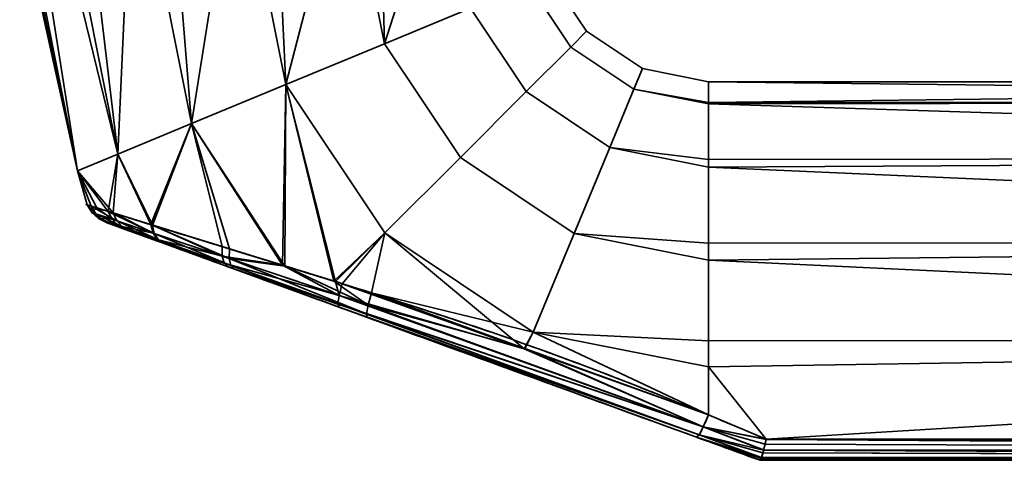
# Model space of a CAD drawing. Header units: millimetres. Extents: x -603 to 3703, y -121 to 193.
# Tile 326 of 656: x 1069 to 1126, y -121 to -95. Entities that reach past the tile are written whole.
import ezdxf

# ---------------------------------------------------------------- set-up
doc = ezdxf.new("R2010")
doc.units = ezdxf.units.MM
doc.layers.add('152', color=7, linetype='Continuous', true_color=0xffffff)

# ---------------------------------------------------------------- blocks, each defined once
blk = doc.blocks.new('UG_SURFACE_061')
at = {"layer": '152', "color": 35, "linetype": 'Continuous', "lineweight": 35}
for points in [[(1072.348, -104.182, 1085.881), (1072.348, -104.182, 1092.119), (1069, -89, 1089)], [(1072.348, -104.182, 1092.119), (1069.164, -89, 1090.559), (1069, -89, 1089)], [(1069, -89, 1089), (1069.328, -89, 1085.881), (1072.348, -104.182, 1085.881)], [(1072.348, -104.182, 1092.119), (1069.328, -89, 1092.119), (1069.164, -89, 1090.559)], [(1072.348, -104.182, 1085.881), (1069.328, -89, 1085.881), (1069.959, -89, 1084.465)], [(1071.234, -89, 1096.4), (1069.328, -89, 1092.119), (1072.348, -104.182, 1092.119), (1074.692, -103.211, 1097.817)], [(1069.959, -89, 1084.465), (1071.865, -89, 1080.183), (1074.692, -103.211, 1080.183), (1072.348, -104.182, 1085.881)], [(1074.692, -103.211, 1097.817), (1071.865, -89, 1097.817), (1071.234, -89, 1096.4)], [(1074.692, -103.211, 1080.183), (1071.865, -89, 1080.183), (1073.017, -89, 1079.146)], [(1075.348, -89, 1100.953), (1071.865, -89, 1097.817), (1074.692, -103.211, 1097.817)], [(1073.017, -89, 1079.146), (1076.5, -89, 1076.01), (1078.974, -101.437, 1076.01), (1074.692, -103.211, 1080.183)], [(1074.692, -103.211, 1097.817), (1078.974, -101.437, 1101.99), (1076.5, -89, 1101.99), (1075.348, -89, 1100.953)], [(1078.974, -101.437, 1076.01), (1076.5, -89, 1076.01), (1077.975, -89, 1075.53)], [(1080.957, -89, 1103.439), (1076.5, -89, 1101.99), (1078.974, -101.437, 1101.99)], [(1077.975, -89, 1075.53), (1082.432, -89, 1074.082), (1084.454, -99.167, 1074.082), (1078.974, -101.437, 1076.01)], [(1078.974, -101.437, 1101.99), (1084.454, -99.167, 1103.918), (1082.432, -89, 1103.918), (1080.957, -89, 1103.439)], [(1084.454, -99.167, 1074.082), (1082.432, -89, 1074.082), (1083.974, -89, 1074.244)], [(1087.093, -89, 1103.428), (1082.432, -89, 1103.918), (1084.454, -99.167, 1103.918)], [(1083.974, -89, 1074.244), (1088.635, -89, 1074.734), (1090.185, -96.793, 1074.734), (1084.454, -99.167, 1074.082)], [(1084.454, -99.167, 1103.918), (1090.185, -96.793, 1103.266), (1088.635, -89, 1103.266), (1087.093, -89, 1103.428)], [(1090.185, -96.793, 1074.734), (1088.635, -89, 1074.734), (1089.978, -89, 1075.51)], [(1092.694, -89, 1100.923), (1088.635, -89, 1103.266), (1090.185, -96.793, 1103.266)], [(1089.978, -89, 1075.51), (1094.037, -89, 1077.853), (1095.176, -94.726, 1077.853), (1090.185, -96.793, 1074.734)], [(1090.185, -96.793, 1103.266), (1095.176, -94.726, 1100.147), (1094.037, -89, 1100.147), (1092.694, -89, 1100.923)], [(1099.761, -92.827, 1089), (1101.929, -96.071, 1089), (1101.012, -96.988, 1082.899), (1098.563, -93.323, 1082.899)], [(1098.563, -93.323, 1095.101), (1101.012, -96.988, 1095.101), (1101.929, -96.071, 1089), (1099.761, -92.827, 1089)], [(1098.563, -93.323, 1082.899), (1101.012, -96.988, 1082.899), (1098.42, -99.58, 1077.853), (1095.176, -94.726, 1077.853)], [(1095.176, -94.726, 1100.147), (1098.42, -99.58, 1100.147), (1101.012, -96.988, 1095.101), (1098.563, -93.323, 1095.101)], [(1095.176, -94.726, 1077.853), (1098.42, -99.58, 1077.853), (1094.6, -103.4, 1074.734), (1090.185, -96.793, 1074.734)], [(1090.185, -96.793, 1103.266), (1094.6, -103.4, 1103.266), (1098.42, -99.58, 1100.147), (1095.176, -94.726, 1100.147)], [(1101.929, -96.071, 1089), (1105.173, -98.239, 1089), (1104.677, -99.437, 1082.899), (1101.012, -96.988, 1082.899)], [(1101.012, -96.988, 1095.101), (1104.677, -99.437, 1095.101), (1105.173, -98.239, 1089), (1101.929, -96.071, 1089)], [(1090.185, -96.793, 1074.734), (1094.6, -103.4, 1074.734), (1090.214, -107.786, 1074.082), (1084.454, -99.167, 1074.082)], [(1084.454, -99.167, 1103.918), (1090.214, -107.786, 1103.918), (1094.6, -103.4, 1103.266), (1090.185, -96.793, 1103.266)], [(1101.012, -96.988, 1082.899), (1104.677, -99.437, 1082.899), (1103.274, -102.824, 1077.853), (1098.42, -99.58, 1077.853)], [(1098.42, -99.58, 1100.147), (1103.274, -102.824, 1100.147), (1104.677, -99.437, 1095.101), (1101.012, -96.988, 1095.101)], [(1104.677, -99.437, 1082.899), (1105.173, -98.239, 1089), (1109, -99, 1089), (1109, -100.218, 1083.27)], [(1109, -100.218, 1094.73), (1109, -99, 1089), (1105.173, -98.239, 1089), (1104.677, -99.437, 1095.101)], [(1084.454, -99.167, 1103.918), (1078.974, -101.437, 1101.99), (1084.408, -109.716, 1101.839)], [(1084.274, -109.671, 1076.138), (1078.974, -101.437, 1076.01), (1084.454, -99.167, 1074.082)], [(1087.349, -110.62, 1075.135), (1084.274, -109.671, 1076.138), (1084.454, -99.167, 1074.082)], [(1084.454, -99.167, 1103.918), (1084.408, -109.716, 1101.839), (1087.24, -110.593, 1102.64)], [(1084.454, -99.167, 1074.082), (1090.214, -107.786, 1074.082), (1087.349, -110.62, 1075.135)], [(1087.24, -110.593, 1102.64), (1090.214, -107.786, 1103.918), (1084.454, -99.167, 1103.918)], [(1103.274, -102.824, 1077.853), (1104.677, -99.437, 1082.899), (1109, -100.297, 1082.899), (1109, -103.516, 1078.467)], [(1109, -103.516, 1099.532), (1109, -100.297, 1095.101), (1104.677, -99.437, 1095.101), (1103.274, -102.824, 1100.147)], [(1104.677, -99.437, 1095.101), (1109, -100.297, 1095.101), (1109, -100.218, 1094.73)], [(1109, -100.218, 1083.27), (1109, -100.297, 1082.899), (1104.677, -99.437, 1082.899)], [(1207, -100.144, 1083.254), (1109, -100.218, 1083.27), (1109, -99, 1089)], [(1207, -99, 1089), (1109, -99, 1089), (1109, -100.218, 1094.73)], [(1109, -100.218, 1094.73), (1207, -100.144, 1094.746), (1207, -99, 1089)], [(1109, -99, 1089), (1207, -99, 1089), (1207, -100.144, 1083.254)], [(1098.42, -99.58, 1077.853), (1103.274, -102.824, 1077.853), (1101.207, -107.815, 1074.734), (1094.6, -103.4, 1074.734)], [(1094.6, -103.4, 1103.266), (1101.207, -107.815, 1103.266), (1103.274, -102.824, 1100.147), (1098.42, -99.58, 1100.147)], [(1109, -100.297, 1082.899), (1207, -100.144, 1083.254), (1207, -103.402, 1078.385)], [(1207, -100.144, 1094.746), (1109, -100.218, 1094.73), (1109, -100.297, 1095.101)], [(1109, -100.297, 1095.101), (1207, -103.402, 1099.615), (1207, -100.144, 1094.746)], [(1109, -100.297, 1082.899), (1109, -100.218, 1083.27), (1207, -100.144, 1083.254)], [(1207, -103.402, 1078.385), (1109, -103.516, 1078.467), (1109, -100.297, 1082.899)], [(1109, -100.297, 1095.101), (1109, -103.516, 1099.532), (1207, -103.402, 1099.615)], [(1078.974, -101.437, 1101.99), (1074.692, -103.211, 1097.817), (1076.717, -107.34, 1097.813)], [(1076.613, -107.308, 1080.278), (1074.692, -103.211, 1080.183), (1078.974, -101.437, 1076.01)], [(1078.974, -101.437, 1076.01), (1080.759, -108.586, 1077.285), (1076.613, -107.308, 1080.278)], [(1076.717, -107.34, 1097.813), (1081.18, -108.716, 1100.926), (1078.974, -101.437, 1101.99)], [(1078.974, -101.437, 1076.01), (1084.274, -109.671, 1076.138), (1080.759, -108.586, 1077.285)], [(1081.18, -108.716, 1100.926), (1084.408, -109.716, 1101.839), (1078.974, -101.437, 1101.99)], [(1101.207, -107.815, 1074.734), (1103.274, -102.824, 1077.853), (1109, -103.963, 1077.853), (1109, -108.376, 1075.305)], [(1109, -108.376, 1102.695), (1109, -103.963, 1100.147), (1103.274, -102.824, 1100.147), (1101.207, -107.815, 1103.266)], [(1103.274, -102.824, 1100.147), (1109, -103.963, 1100.147), (1109, -103.516, 1099.532)], [(1109, -103.516, 1078.467), (1109, -103.963, 1077.853), (1103.274, -102.824, 1077.853)], [(1072.348, -104.182, 1085.881), (1074.692, -103.211, 1080.183), (1074.142, -106.541, 1083.674)], [(1074.424, -106.629, 1094.854), (1074.692, -103.211, 1097.817), (1072.348, -104.182, 1092.119)], [(1074.692, -103.211, 1080.183), (1076.613, -107.308, 1080.278), (1074.142, -106.541, 1083.674)], [(1074.424, -106.629, 1094.854), (1076.675, -107.327, 1097.784), (1074.692, -103.211, 1097.817)], [(1076.675, -107.327, 1097.784), (1076.717, -107.34, 1097.813), (1074.692, -103.211, 1097.817)], [(1094.6, -103.4, 1074.734), (1101.207, -107.815, 1074.734), (1098.833, -113.546, 1074.082), (1090.214, -107.786, 1074.082)], [(1090.214, -107.786, 1103.918), (1098.833, -113.546, 1103.918), (1101.207, -107.815, 1103.266), (1094.6, -103.4, 1103.266)], [(1109, -103.963, 1077.853), (1207, -103.402, 1078.385), (1207, -108.277, 1075.135)], [(1207, -108.277, 1102.865), (1207, -103.402, 1099.615), (1109, -103.963, 1100.147)], [(1207, -103.402, 1099.615), (1109, -103.516, 1099.532), (1109, -103.963, 1100.147)], [(1109, -103.963, 1077.853), (1109, -103.516, 1078.467), (1207, -103.402, 1078.385)], [(1207, -108.277, 1075.135), (1109, -108.376, 1075.305), (1109, -103.963, 1077.853)], [(1109, -103.963, 1100.147), (1109, -108.376, 1102.695), (1207, -108.277, 1102.865)], [(1072.348, -104.182, 1092.119), (1072.348, -104.182, 1085.881), (1072.916, -106.158, 1087.843)], [(1072.348, -104.182, 1085.881), (1073.483, -106.335, 1085.914), (1072.916, -106.158, 1087.843)], [(1072.348, -104.182, 1092.119), (1073.15, -106.231, 1091.582), (1074.424, -106.629, 1094.854)], [(1072.916, -106.158, 1087.843), (1073.15, -106.231, 1091.582), (1072.348, -104.182, 1092.119)], [(1074.142, -106.541, 1083.674), (1073.483, -106.335, 1085.914), (1072.348, -104.182, 1085.881)], [(1073.195, -106.594, 1087.889), (1072.916, -106.158, 1087.843), (1073.483, -106.335, 1085.914)], [(1072.916, -106.158, 1087.843), (1073.195, -106.594, 1087.889), (1073.419, -106.67, 1091.481)], [(1073.419, -106.67, 1091.481), (1073.15, -106.231, 1091.582), (1072.916, -106.158, 1087.843)], [(1073.15, -106.231, 1091.582), (1073.419, -106.67, 1091.481), (1074.643, -107.084, 1094.63)], [(1074.643, -107.084, 1094.63), (1074.424, -106.629, 1094.854), (1073.15, -106.231, 1091.582)], [(1074.372, -106.992, 1083.879), (1073.195, -106.594, 1087.889), (1073.483, -106.335, 1085.914)], [(1073.483, -106.335, 1085.914), (1074.142, -106.541, 1083.674), (1074.372, -106.992, 1083.879)], [(1073.195, -106.594, 1087.889), (1073.575, -106.943, 1087.941), (1073.791, -107.02, 1091.364)], [(1073.791, -107.02, 1091.364), (1073.419, -106.67, 1091.481), (1073.195, -106.594, 1087.889)], [(1073.575, -106.943, 1087.941), (1073.195, -106.594, 1087.889), (1074.372, -106.992, 1083.879)], [(1073.419, -106.67, 1091.481), (1073.791, -107.02, 1091.364), (1074.97, -107.441, 1094.363)], [(1074.97, -107.441, 1094.363), (1074.643, -107.084, 1094.63), (1073.419, -106.67, 1091.481)], [(1074.142, -106.541, 1083.674), (1076.613, -107.308, 1080.278), (1076.75, -107.795, 1080.602)], [(1076.75, -107.795, 1080.602), (1074.372, -106.992, 1083.879), (1074.142, -106.541, 1083.674)], [(1074.424, -106.629, 1094.854), (1074.643, -107.084, 1094.63), (1076.809, -107.815, 1097.458)], [(1076.809, -107.815, 1097.458), (1076.675, -107.327, 1097.784), (1074.424, -106.629, 1094.854)], [(1074.372, -106.992, 1083.879), (1074.709, -107.348, 1084.121), (1073.575, -106.943, 1087.941)], [(1073.791, -107.02, 1091.364), (1073.575, -106.943, 1087.941), (1074.033, -107.181, 1087.998)], [(1074.033, -107.181, 1087.998), (1073.575, -106.943, 1087.941), (1074.709, -107.348, 1084.121)], [(1074.97, -107.441, 1094.363), (1073.791, -107.02, 1091.364), (1074.242, -107.257, 1091.238)], [(1074.033, -107.181, 1087.998), (1074.242, -107.257, 1091.238), (1073.791, -107.02, 1091.364)], [(1074.709, -107.348, 1084.121), (1075.128, -107.58, 1084.384), (1074.033, -107.181, 1087.998)], [(1074.242, -107.257, 1091.238), (1074.033, -107.181, 1087.998), (1075.128, -107.58, 1084.384), (1077.346, -108.387, 1081.441)], [(1074.242, -107.257, 1091.238), (1075.381, -107.672, 1094.074), (1074.97, -107.441, 1094.363)], [(1077.346, -108.387, 1081.441), (1075.381, -107.672, 1094.074), (1074.242, -107.257, 1091.238)], [(1074.709, -107.348, 1084.121), (1074.372, -106.992, 1083.879), (1076.75, -107.795, 1080.602)], [(1074.643, -107.084, 1094.63), (1074.97, -107.441, 1094.363), (1077.059, -108.186, 1097.056)], [(1077.059, -108.186, 1097.056), (1076.809, -107.815, 1097.458), (1074.643, -107.084, 1094.63)], [(1076.75, -107.795, 1080.602), (1077.001, -108.166, 1081.001), (1074.709, -107.348, 1084.121)], [(1075.128, -107.58, 1084.384), (1074.709, -107.348, 1084.121), (1077.001, -108.166, 1081.001)], [(1077.059, -108.186, 1097.056), (1074.97, -107.441, 1094.363), (1075.381, -107.672, 1094.074)], [(1076.613, -107.308, 1080.278), (1080.759, -108.586, 1077.285), (1080.756, -109.141, 1077.691)], [(1080.756, -109.141, 1077.691), (1076.75, -107.795, 1080.602), (1076.613, -107.308, 1080.278)], [(1076.717, -107.34, 1097.813), (1076.675, -107.327, 1097.784), (1076.809, -107.815, 1097.458)], [(1076.717, -107.34, 1097.813), (1076.809, -107.815, 1097.458), (1081.164, -109.278, 1100.516)], [(1081.164, -109.278, 1100.516), (1081.18, -108.716, 1100.926), (1076.717, -107.34, 1097.813)], [(1077.001, -108.166, 1081.001), (1077.346, -108.387, 1081.441), (1075.128, -107.58, 1084.384)], [(1075.381, -107.672, 1094.074), (1077.402, -108.407, 1096.613), (1077.059, -108.186, 1097.056)], [(1077.402, -108.407, 1096.613), (1075.381, -107.672, 1094.074), (1081.101, -109.754, 1078.847)], [(1077.346, -108.387, 1081.441), (1081.101, -109.754, 1078.847), (1075.381, -107.672, 1094.074)], [(1077.001, -108.166, 1081.001), (1076.75, -107.795, 1080.602), (1080.756, -109.141, 1077.691)], [(1076.809, -107.815, 1097.458), (1077.059, -108.186, 1097.056), (1081.271, -109.687, 1099.964)], [(1081.271, -109.687, 1099.964), (1081.164, -109.278, 1100.516), (1076.809, -107.815, 1097.458)], [(1090.214, -107.786, 1103.918), (1087.24, -110.593, 1102.64), (1089.441, -111.275, 1103.263)], [(1087.728, -110.737, 1075.011), (1087.349, -110.62, 1075.135), (1090.214, -107.786, 1074.082)], [(1098.309, -114.529, 1074.83), (1087.728, -110.737, 1075.011), (1090.214, -107.786, 1074.082)], [(1098.833, -113.546, 1103.918), (1090.214, -107.786, 1103.918), (1089.441, -111.275, 1103.263)], [(1090.214, -107.786, 1074.082), (1098.833, -113.546, 1074.082), (1098.309, -114.529, 1074.83)], [(1098.833, -113.546, 1074.082), (1101.207, -107.815, 1074.734), (1109, -109.365, 1074.734), (1109, -114.051, 1074.242)], [(1109, -114.051, 1103.758), (1109, -109.365, 1103.266), (1101.207, -107.815, 1103.266), (1098.833, -113.546, 1103.918)], [(1101.207, -107.815, 1103.266), (1109, -109.365, 1103.266), (1109, -108.376, 1102.695)], [(1109, -108.376, 1075.305), (1109, -109.365, 1074.734), (1101.207, -107.815, 1074.734)], [(1080.756, -109.141, 1077.691), (1080.875, -109.546, 1078.233), (1077.001, -108.166, 1081.001)], [(1077.346, -108.387, 1081.441), (1077.001, -108.166, 1081.001), (1080.875, -109.546, 1078.233)], [(1081.271, -109.687, 1099.964), (1077.059, -108.186, 1097.056), (1077.402, -108.407, 1096.613)], [(1080.875, -109.546, 1078.233), (1081.101, -109.754, 1078.847), (1077.346, -108.387, 1081.441)], [(1077.402, -108.407, 1096.613), (1081.485, -109.894, 1099.336), (1081.271, -109.687, 1099.964)], [(1081.101, -109.754, 1078.847), (1089.166, -112.689, 1101.362), (1081.485, -109.894, 1099.336), (1077.402, -108.407, 1096.613)], [(1080.756, -109.141, 1077.691), (1080.759, -108.586, 1077.285), (1084.274, -109.671, 1076.138)], [(1109, -109.365, 1074.734), (1207, -108.277, 1075.135), (1207, -114.025, 1074)], [(1207, -114.025, 1104), (1207, -108.277, 1102.865), (1109, -109.365, 1103.266)], [(1207, -108.277, 1102.865), (1109, -108.376, 1102.695), (1109, -109.365, 1103.266)], [(1109, -109.365, 1074.734), (1109, -108.376, 1075.305), (1207, -108.277, 1075.135)], [(1084.274, -109.671, 1076.138), (1087.551, -111.419, 1075.427), (1080.756, -109.141, 1077.691)], [(1080.875, -109.546, 1078.233), (1080.756, -109.141, 1077.691), (1087.551, -111.419, 1075.427)], [(1084.408, -109.716, 1101.839), (1081.18, -108.716, 1100.926), (1081.164, -109.278, 1100.516)], [(1087.551, -111.419, 1075.427), (1087.487, -111.9, 1076.085), (1080.875, -109.546, 1078.233)], [(1081.101, -109.754, 1078.847), (1080.875, -109.546, 1078.233), (1087.487, -111.9, 1076.085)], [(1087.487, -111.9, 1076.085), (1087.549, -112.1, 1076.876), (1081.101, -109.754, 1078.847)], [(1081.101, -109.754, 1078.847), (1087.549, -112.1, 1076.876), (1089.166, -112.689, 1101.362)], [(1081.164, -109.278, 1100.516), (1081.271, -109.687, 1099.964), (1089.136, -112.488, 1102.182)], [(1084.408, -109.716, 1101.839), (1081.164, -109.278, 1100.516), (1089.233, -111.986, 1102.857)], [(1089.136, -112.488, 1102.182), (1089.233, -111.986, 1102.857), (1081.164, -109.278, 1100.516)], [(1089.136, -112.488, 1102.182), (1081.271, -109.687, 1099.964), (1081.485, -109.894, 1099.336)], [(1084.274, -109.671, 1076.138), (1087.349, -110.62, 1075.135), (1087.551, -111.419, 1075.427)], [(1089.233, -111.986, 1102.857), (1087.24, -110.593, 1102.64), (1084.408, -109.716, 1101.839)], [(1207, -114.025, 1074), (1109, -114.051, 1074.242), (1109, -109.365, 1074.734)], [(1109, -109.365, 1103.266), (1109, -114.051, 1103.758), (1207, -114.025, 1104)], [(1081.485, -109.894, 1099.336), (1089.166, -112.689, 1101.362), (1089.136, -112.488, 1102.182)], [(1089.233, -111.986, 1102.857), (1089.441, -111.275, 1103.263), (1087.24, -110.593, 1102.64)], [(1087.349, -110.62, 1075.135), (1087.728, -110.737, 1075.011), (1087.551, -111.419, 1075.427)], [(1087.551, -111.419, 1075.427), (1087.728, -110.737, 1075.011), (1098.309, -114.529, 1074.83)], [(1087.487, -111.9, 1076.085), (1087.551, -111.419, 1075.427), (1108.703, -119.056, 1075.05)], [(1098.309, -114.529, 1074.83), (1108.703, -119.056, 1075.05), (1087.551, -111.419, 1075.427)], [(1098.345, -114.501, 1103.304), (1089.441, -111.275, 1103.263), (1089.233, -111.986, 1102.857)], [(1089.441, -111.275, 1103.263), (1098.345, -114.501, 1103.304), (1098.833, -113.546, 1103.918)], [(1108.703, -119.056, 1075.05), (1108.46, -119.517, 1075.73), (1087.487, -111.9, 1076.085)], [(1087.549, -112.1, 1076.876), (1087.487, -111.9, 1076.085), (1108.46, -119.517, 1075.73)], [(1108.703, -119.056, 1102.95), (1089.233, -111.986, 1102.857), (1089.136, -112.488, 1102.182)], [(1098.345, -114.501, 1103.304), (1089.233, -111.986, 1102.857), (1108.703, -119.056, 1102.95)], [(1108.46, -119.517, 1075.73), (1108.316, -119.659, 1076.562), (1087.549, -112.1, 1076.876)], [(1087.549, -112.1, 1076.876), (1108.316, -119.659, 1076.562), (1108.316, -119.659, 1101.438), (1089.166, -112.689, 1101.362)], [(1108.46, -119.517, 1102.27), (1089.136, -112.488, 1102.182), (1089.166, -112.689, 1101.362)], [(1089.136, -112.488, 1102.182), (1108.46, -119.517, 1102.27), (1108.703, -119.056, 1102.95)], [(1089.166, -112.689, 1101.362), (1108.316, -119.659, 1101.438), (1108.46, -119.517, 1102.27)], [(1109, -118.361, 1074.648), (1098.309, -114.529, 1074.83), (1098.833, -113.546, 1074.082)], [(1098.833, -113.546, 1103.918), (1098.345, -114.501, 1103.304), (1109, -118.361, 1103.352)], [(1098.833, -113.546, 1103.918), (1109, -115.568, 1103.918), (1109, -114.051, 1103.758)], [(1109, -118.361, 1103.352), (1109, -115.568, 1103.918), (1098.833, -113.546, 1103.918)], [(1098.833, -113.546, 1074.082), (1109, -115.568, 1074.082), (1109, -118.361, 1074.648)], [(1109, -114.051, 1074.242), (1109, -115.568, 1074.082), (1098.833, -113.546, 1074.082)], [(1207, -114.025, 1104), (1109, -115.568, 1103.918), (1112.353, -119.769, 1102.846)], [(1207, -114.025, 1104), (1109, -114.051, 1103.758), (1109, -115.568, 1103.918)], [(1112.353, -119.769, 1075.154), (1109, -115.568, 1074.082), (1207, -114.025, 1074)], [(1109, -115.568, 1074.082), (1109, -114.051, 1074.242), (1207, -114.025, 1074)], [(1207, -114.025, 1074), (1207, -119.769, 1075.154), (1112.353, -119.769, 1075.154)], [(1112.353, -119.769, 1102.846), (1207, -119.769, 1102.846), (1207, -114.025, 1104)], [(1098.309, -114.529, 1074.83), (1109, -118.361, 1074.648), (1108.703, -119.056, 1075.05)], [(1108.703, -119.056, 1102.95), (1109, -118.361, 1103.352), (1098.345, -114.501, 1103.304)], [(1109, -115.568, 1103.918), (1109, -118.361, 1103.352), (1112.353, -119.769, 1102.846)], [(1112.353, -119.769, 1075.154), (1109, -118.361, 1074.648), (1109, -115.568, 1074.082)], [(1112.353, -119.769, 1102.846), (1109, -118.361, 1103.352), (1108.703, -119.056, 1102.95)], [(1108.703, -119.056, 1075.05), (1109, -118.361, 1074.648), (1112.353, -119.769, 1075.154)], [(1112.081, -120.853, 1101.723), (1108.46, -119.517, 1102.27), (1108.316, -119.659, 1101.438)], [(1108.316, -119.659, 1076.562), (1108.46, -119.517, 1075.73), (1112.081, -120.853, 1076.277)], [(1112.206, -120.416, 1102.379), (1108.703, -119.056, 1102.95), (1108.46, -119.517, 1102.27)], [(1108.46, -119.517, 1075.73), (1108.703, -119.056, 1075.05), (1112.206, -120.416, 1075.621)], [(1108.46, -119.517, 1102.27), (1112.169, -120.566, 1102.244), (1112.206, -120.416, 1102.379)], [(1108.46, -119.517, 1102.27), (1112.087, -120.835, 1101.757), (1112.169, -120.566, 1102.244)], [(1108.46, -119.517, 1102.27), (1112.081, -120.853, 1101.723), (1112.087, -120.835, 1101.757)], [(1112.206, -120.416, 1075.621), (1112.169, -120.566, 1075.757), (1108.46, -119.517, 1075.73)], [(1112.169, -120.566, 1075.757), (1112.087, -120.835, 1076.243), (1108.46, -119.517, 1075.73)], [(1112.087, -120.835, 1076.243), (1112.081, -120.853, 1076.277), (1108.46, -119.517, 1075.73)], [(1108.703, -119.056, 1102.95), (1112.35, -119.783, 1102.84), (1112.353, -119.769, 1102.846)], [(1108.703, -119.056, 1102.95), (1112.21, -120.399, 1102.394), (1112.289, -120.067, 1102.692)], [(1112.289, -120.067, 1102.692), (1112.35, -119.783, 1102.84), (1108.703, -119.056, 1102.95)], [(1108.703, -119.056, 1102.95), (1112.206, -120.416, 1102.379), (1112.21, -120.399, 1102.394)], [(1108.703, -119.056, 1075.05), (1112.35, -119.783, 1075.16), (1112.289, -120.067, 1075.308)], [(1112.353, -119.769, 1075.154), (1112.35, -119.783, 1075.16), (1108.703, -119.056, 1075.05)], [(1112.289, -120.067, 1075.308), (1112.21, -120.399, 1075.607), (1108.703, -119.056, 1075.05)], [(1112.21, -120.399, 1075.607), (1112.206, -120.416, 1075.621), (1108.703, -119.056, 1075.05)], [(1108.316, -119.659, 1076.562), (1112, -121, 1077.051), (1112, -121, 1100.949), (1108.316, -119.659, 1101.438)], [(1108.316, -119.659, 1101.438), (1112.07, -120.888, 1101.66), (1112.081, -120.853, 1101.723)], [(1108.316, -119.659, 1101.438), (1112.002, -121, 1101), (1112.07, -120.888, 1101.66)], [(1108.316, -119.659, 1101.438), (1112, -121, 1100.949), (1112.002, -121, 1101)], [(1112.081, -120.853, 1076.277), (1112.07, -120.888, 1076.34), (1108.316, -119.659, 1076.562)], [(1112.07, -120.888, 1076.34), (1112.002, -121, 1077), (1108.316, -119.659, 1076.562)], [(1112.002, -121, 1077), (1112, -121, 1077.051), (1108.316, -119.659, 1076.562)], [(1112.289, -120.067, 1102.692), (1112.21, -120.399, 1102.394), (1207, -120.415, 1102.411)], [(1207, -120.41, 1075.581), (1112.21, -120.399, 1075.607), (1112.289, -120.067, 1075.308)], [(1207, -120.415, 1102.411), (1112.35, -119.783, 1102.84), (1112.289, -120.067, 1102.692)], [(1112.289, -120.067, 1075.308), (1112.35, -119.783, 1075.16), (1207, -120.41, 1075.581)], [(1112.353, -119.769, 1102.846), (1112.35, -119.783, 1102.84), (1207, -120.415, 1102.411)], [(1207, -120.41, 1075.581), (1112.35, -119.783, 1075.16), (1112.353, -119.769, 1075.154)], [(1207, -120.415, 1102.411), (1207, -120.41, 1102.419), (1112.353, -119.769, 1102.846)], [(1207, -120.41, 1102.419), (1207, -119.769, 1102.846), (1112.353, -119.769, 1102.846)], [(1112.353, -119.769, 1075.154), (1207, -119.769, 1075.154), (1207, -120.41, 1075.581)], [(1112.169, -120.566, 1102.244), (1112.087, -120.835, 1101.757), (1207, -120.847, 1101.764)], [(1207, -120.846, 1076.232), (1112.087, -120.835, 1076.243), (1112.169, -120.566, 1075.757)], [(1207, -120.847, 1101.764), (1112.206, -120.416, 1102.379), (1112.169, -120.566, 1102.244)], [(1112.169, -120.566, 1075.757), (1112.206, -120.416, 1075.621), (1207, -120.846, 1076.232)], [(1112.21, -120.399, 1102.394), (1112.206, -120.416, 1102.379), (1207, -120.847, 1101.764)], [(1207, -120.846, 1076.232), (1112.206, -120.416, 1075.621), (1112.21, -120.399, 1075.607)], [(1207, -120.847, 1101.764), (1207, -120.846, 1101.768), (1112.21, -120.399, 1102.394)], [(1207, -120.846, 1101.768), (1207, -120.415, 1102.411), (1112.21, -120.399, 1102.394)], [(1112.21, -120.399, 1075.607), (1207, -120.415, 1075.589), (1207, -120.846, 1076.232)], [(1207, -120.41, 1075.581), (1207, -120.415, 1075.589), (1112.21, -120.399, 1075.607)], [(1207, -121, 1077), (1207, -121, 1101), (1112, -121, 1100.949), (1112, -121, 1077.051)], [(1207, -121, 1101), (1112.002, -121, 1101), (1112, -121, 1100.949)], [(1112, -121, 1077.051), (1112.002, -121, 1077), (1207, -121, 1077)], [(1112.07, -120.888, 1101.66), (1112.002, -121, 1101), (1207, -121, 1101)], [(1207, -121, 1077), (1112.002, -121, 1077), (1112.07, -120.888, 1076.34)], [(1207, -121, 1101), (1112.081, -120.853, 1101.723), (1112.07, -120.888, 1101.66)], [(1112.07, -120.888, 1076.34), (1112.081, -120.853, 1076.277), (1207, -121, 1077)], [(1112.087, -120.835, 1101.757), (1112.081, -120.853, 1101.723), (1207, -121, 1101)], [(1207, -121, 1077), (1112.081, -120.853, 1076.277), (1112.087, -120.835, 1076.243)], [(1207, -121, 1101), (1207, -120.847, 1101.764), (1112.087, -120.835, 1101.757)], [(1207, -120.846, 1076.232), (1207, -120.847, 1076.236), (1112.087, -120.835, 1076.243)], [(1112.087, -120.835, 1076.243), (1207, -120.847, 1076.236), (1207, -121, 1077)]]:
    blk.add_3dface(points, dxfattribs=at)

msp = doc.modelspace()

# ---------------------------------------------------------------- linework, layer by layer
at = {"layer": '152', "color": 35, "linetype": 'Continuous', "lineweight": 35}
for p, q in [((1112.353, -119.769, 1102.846), (1207, -119.769, 1102.846)), ((1207, -119.769, 1075.154), (1112.353, -119.769, 1075.154)), ((1112, -121, 1077.051), (1112, -121, 1100.949)), ((1207, -121, 1101), (1112.002, -121, 1101)), ((1112.002, -121, 1077), (1207, -121, 1077))]:
    msp.add_line(p, q, dxfattribs=at)
at = {"layer": '152', "color": 35, "linetype": 'Continuous', "lineweight": 35, "extrusion": (1, 0, 0)}
msp.add_arc((-114, 1089, 1109), 15, 253.0972, 106.9028, dxfattribs=at)
at = {"layer": '152', "color": 35, "linetype": 'Continuous', "lineweight": 35, "extrusion": (0.934658, -0.340188, 0.103375)}
msp.add_arc((268.624, 958.901, 1187.893), 2, 180, 254.1444, dxfattribs=at)
at = {"layer": '152', "color": 35, "linetype": 'Continuous', "lineweight": 35, "extrusion": (0.934658, -0.340188, -0.103375)}
msp.add_arc((268.624, 1207.431, 962.742), 2, 105.8556, 180, dxfattribs=at)
at = {"layer": '152', "color": 35, "linetype": 'Continuous', "lineweight": 35, "extrusion": (0.387206, 0.921993, 0)}
for start_param, end_param in [(5.007398, 5.10718), (1.176005, 1.275787)]:
    msp.add_ellipse((1098.615, -114, 1089), major_axis=(35.717, -15), ratio=0.387206, start_param=start_param, end_param=end_param, dxfattribs=at)
at = {"layer": '152', "color": 35, "linetype": 'Continuous', "lineweight": 35, "extrusion": (-0.34202, -0.939693, 0)}
for start_param, end_param in [(1.165933, 1.275787), (5.007398, 5.117253)]:
    msp.add_ellipse((1097.931, -115.879, 1089), major_axis=(35.717, -13), ratio=0.34202, start_param=start_param, end_param=end_param, dxfattribs=at)
at = {"layer": '152', "color": 35, "linetype": 'Continuous', "lineweight": 35}
for points, knots in [([(1109, -118.361, 1074.648), (1107.254, -117.642, 1074.43), (1105.499, -116.935, 1074.318), (1101.97, -115.564, 1074.192), (1100.195, -114.901, 1074.176), (1094.837, -112.991, 1074.226), (1091.223, -111.827, 1074.358), (1085.862, -110.155, 1075.359), (1084.114, -109.617, 1075.83), (1080.745, -108.582, 1077.203), (1079.124, -108.084, 1078.114), (1076.992, -107.426, 1079.873), (1076.322, -107.218, 1080.534), (1075.138, -106.851, 1081.968), (1074.62, -106.69, 1082.744), (1073.753, -106.419, 1084.43), (1073.42, -106.316, 1085.311), (1072.971, -106.175, 1087.138), (1072.854, -106.139, 1088.1), (1072.866, -106.142, 1090.944), (1073.356, -106.296, 1092.833), (1075.113, -106.843, 1096.181), (1076.365, -107.232, 1097.627), (1079.223, -108.114, 1099.949), (1080.847, -108.613, 1100.848), (1084.224, -109.651, 1102.205), (1085.969, -110.188, 1102.666), (1089.523, -111.297, 1103.319), (1091.329, -111.87, 1103.509), (1094.907, -113.044, 1103.744), (1096.689, -113.651, 1103.792), (1100.235, -114.916, 1103.824), (1101.999, -115.574, 1103.808), (1105.509, -116.939, 1103.681), (1107.257, -117.644, 1103.57), (1109, -118.361, 1103.352)], [0, 0, 0, 0, 0.0625, 0.0625, 0.125, 0.125, 0.25, 0.25, 0.3125, 0.3125, 0.375, 0.375, 0.40625, 0.40625, 0.4375, 0.4375, 0.46875, 0.46875, 0.5, 0.5, 0.5625, 0.5625, 0.625, 0.625, 0.6875, 0.6875, 0.75, 0.75, 0.8125, 0.8125, 0.875, 0.875, 0.9375, 0.9375, 1, 1, 1, 1]), ([(1108.316, -119.659, 1101.438), (1104.98, -118.445, 1101.807), (1101.646, -117.231, 1101.853), (1094.977, -114.804, 1101.82), (1091.629, -113.585, 1101.735), (1086.654, -111.775, 1101), (1085.021, -111.18, 1100.648), (1081.841, -110.023, 1099.57), (1080.283, -109.456, 1098.833), (1077.508, -108.446, 1096.855), (1076.264, -107.993, 1095.592), (1074.478, -107.343, 1092.522), (1073.976, -107.16, 1090.753), (1073.984, -107.163, 1088.077), (1074.114, -107.211, 1087.174), (1074.595, -107.386, 1085.478), (1074.951, -107.515, 1084.658), (1076.29, -108.003, 1082.38), (1077.534, -108.456, 1081.12), (1080.315, -109.467, 1079.149), (1081.874, -110.035, 1078.416), (1085.055, -111.193, 1077.344), (1086.703, -111.793, 1076.991), (1091.682, -113.605, 1076.261), (1095.007, -114.815, 1076.18), (1101.659, -117.236, 1076.147), (1104.985, -118.447, 1076.193), (1108.316, -119.659, 1076.562)], [0, 0, 0, 0, 0.125, 0.125, 0.25, 0.25, 0.3125, 0.3125, 0.375, 0.375, 0.4375, 0.4375, 0.5, 0.5, 0.53125, 0.53125, 0.5625, 0.5625, 0.625, 0.625, 0.6875, 0.6875, 0.75, 0.75, 0.875, 0.875, 1, 1, 1, 1])]:
    msp.add_open_spline(points, degree=3, knots=knots, dxfattribs=at)
for points in [[(1112.002, -121, 1077), (1112.061, -121, 1076.202), (1112.206, -120.484, 1075.452), (1112.353, -119.769, 1075.154)], [(1112.353, -119.769, 1102.846), (1112.206, -120.484, 1102.548), (1112.061, -121, 1101.798), (1112.002, -121, 1101)], [(1112.002, -121, 1101), (1112.001, -121, 1100.983), (1112, -121, 1100.966), (1112, -121, 1100.949)], [(1112, -121, 1077.051), (1112, -121, 1077.034), (1112.001, -121, 1077.017), (1112.002, -121, 1077)]]:
    msp.add_open_spline(points, degree=3, dxfattribs=at)

# ---------------------------------------------------------------- block references
msp.add_blockref('UG_SURFACE_061', (0, 0), dxfattribs=at)

doc.saveas('drawing.dxf')
